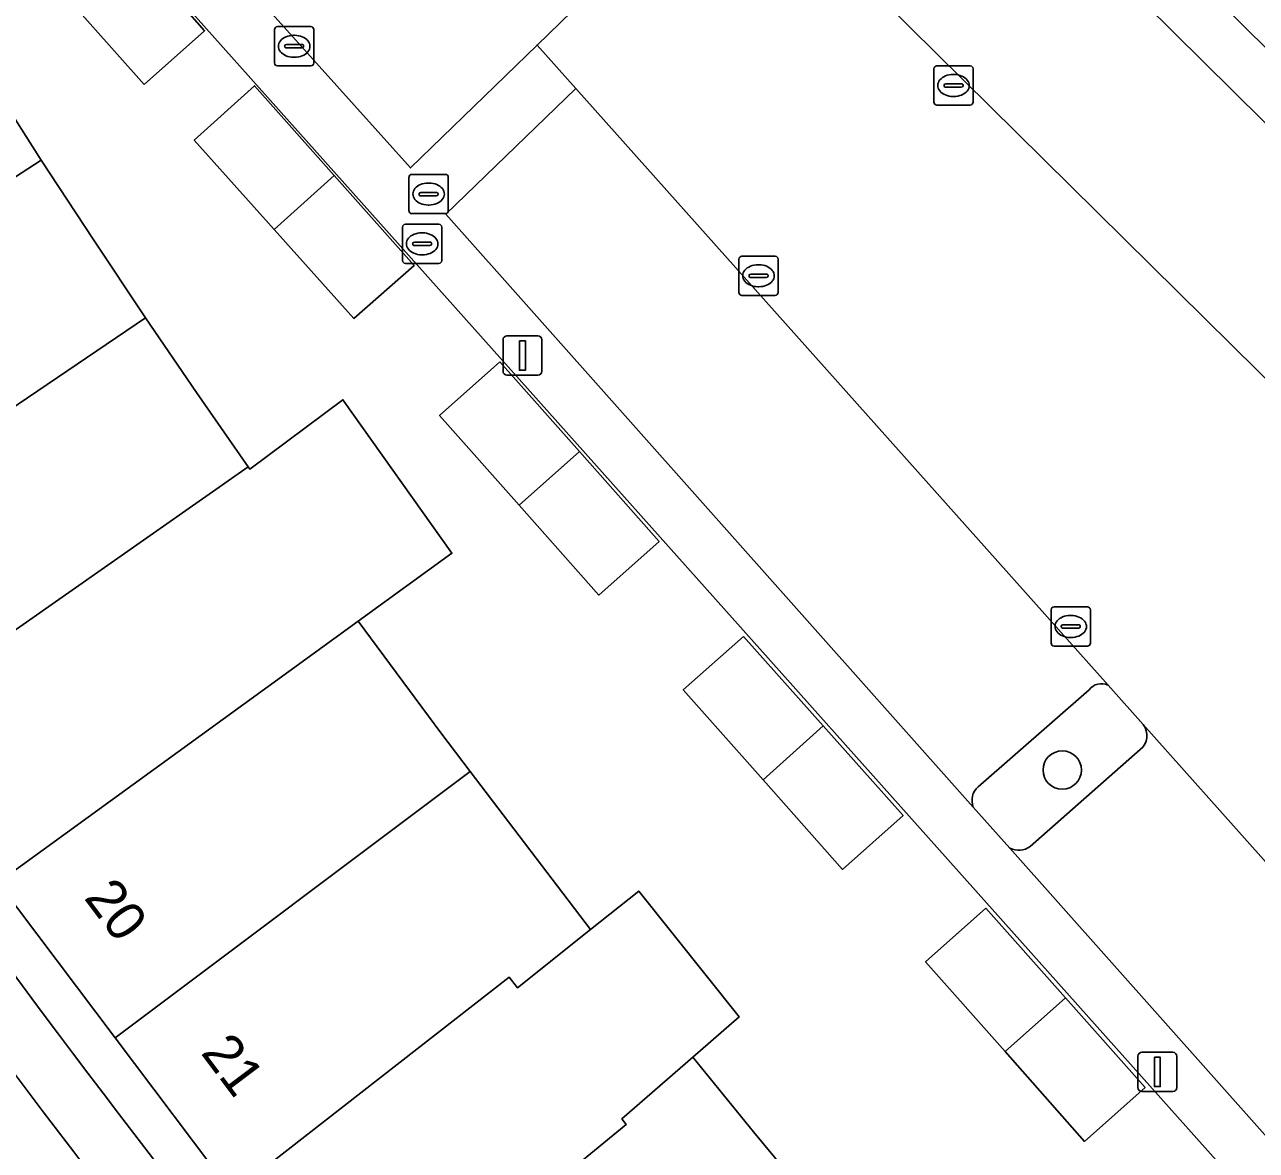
# Model space of a CAD drawing. Extents: x 160023 to 161302, y 384750 to 385707.
# Drawn here: x 160303.7 to 160335.09, y 385421.56 to 385450.25 of the extents above; entities that cross this region are included whole.
import ezdxf

# ---------------------------------------------------------------- set-up
doc = ezdxf.new("R2010")
doc.units = 0
for name, color, linetype in [('IMGEO_Boom', 7, 'Continuous'), ('IMGEO_Erf', 7, 'Continuous'), ('IMGEO_Groenvoorziening', 7, 'Continuous'), ('IMGEO_Kolk', 7, 'Continuous'), ('IMGEO_Lichtmast', 7, 'Continuous'), ('IMGEO_Pand', 7, 'Continuous'), ('IMGEO_Pand_nummerreeks', 7, 'Continuous'), ('IMGEO_Parkeervlak_halfverhard', 7, 'Continuous'), ('IMGEO_Rijbaan_lokaal_open', 7, 'Continuous'), ('IMGEO_Rioolput', 7, 'Continuous'), ('IMGEO_Voetpad_open', 7, 'Continuous')]:
    doc.layers.add(name, color=color, linetype=linetype)

msp = doc.modelspace()

# ---------------------------------------------------------------- linework, layer by layer
at = {"layer": 'IMGEO_Boom'}
msp.add_circle((160330.14, 385431.253), 0.489, dxfattribs=at)
at = {"layer": 'IMGEO_Erf'}
for points in [[(160338.575, 385416.252), (160305.445, 385453.391), (160305.295, 385453.56), (160306.551, 385454.383), (160313.533, 385446.599), (160316.756, 385449.732), (160321.78, 385454.614), (160325.259, 385457.995), (160316.868, 385466.267), (160317.506, 385467.237), (160317.667, 385467.078), (160353.672, 385431.58)], [(160302.783, 385448.886), (160304.123, 385446.798), (160305.443, 385444.782), (160306.781, 385442.779), (160308.079, 385440.874), (160309.393, 385438.98), (160309.433, 385438.922), (160311.81, 385440.691), (160314.587, 385436.779), (160312.2, 385435.049), (160314.305, 385432.199), (160315.048, 385431.212), (160318.122, 385427.193), (160319.347, 385428.17), (160321.906, 385424.96), (160320.723, 385423.932), (160322.271, 385422.032), (160323.835, 385420.145)]]:
    msp.add_lwpolyline(points, dxfattribs=at)
for points in [[(160306.748, 385448.728), (160304.682, 385451.057), (160306.233, 385452.431), (160308.286, 385450.097)], [(160311.589, 385446.409), (160313.627, 385444.115), (160312.087, 385442.764), (160310.054, 385445.034), (160308.021, 385447.303), (160309.56, 385448.692)], [(160315.81, 385441.661), (160317.838, 385439.37), (160319.867, 385437.079), (160318.327, 385435.713), (160316.297, 385438.005), (160314.271, 385440.291)], [(160322.02, 385434.656), (160324.052, 385432.376), (160326.084, 385430.096), (160324.541, 385428.722), (160322.515, 385431.007), (160320.483, 385433.299)], [(160328.192, 385427.73), (160330.222, 385425.444), (160332.253, 385423.158), (160330.708, 385421.79), (160328.682, 385424.076), (160326.657, 385426.362)]]:
    msp.add_lwpolyline(points, close=True, dxfattribs=at)
at = {"layer": 'IMGEO_Groenvoorziening'}
for points in [[(160311.956, 385416.415), (160312.007, 385416.457), (160308.984, 385420.469), (160306.002, 385424.425), (160303.013, 385428.391), (160299.994, 385432.398), (160299.934, 385432.357), (160297.221, 385436.304), (160297.275, 385436.342), (160294.534, 385440.568), (160291.786, 385444.805), (160291.729, 385444.77), (160289.082, 385449.058), (160288.342, 385448.565), (160288.379, 385448.504)], [(160330.823, 385433.3), (160327.994, 385430.826)], [(160332.202, 385432.411), (160331.308, 385433.414)], [(160329.323, 385429.305), (160332.129, 385431.774)], [(160327.874, 385430.309), (160328.808, 385429.259)]]:
    msp.add_lwpolyline(points, dxfattribs=at)
for centre, radius, start, end in [((160331.138, 385433.05), 0.402, 64.9657, 141.489), ((160533.373, 385595.811), 285.823, 214.74219, 223.00997), ((160331.844, 385432.129), 0.455, 308.6894, 38.2355), ((160534.837, 385596.999), 289.208, 215.0728, 223.18704), ((160328.3, 385430.483), 0.46, 131.7016, 202.1635), ((160329.027, 385429.715), 0.506, 244.3878, 305.8204)]:
    msp.add_arc(centre, radius, start, end, dxfattribs=at)
at = {"layer": 'IMGEO_Kolk'}
for p, q in [((160310.066, 385449.274), (160310.066, 385450.126)), ((160310.141, 385450.2), (160310.993, 385450.2)), ((160311.067, 385450.126), (160311.067, 385449.274)), ((160310.554, 385449.98), (160310.579, 385449.98)), ((160310.325, 385449.694), (160310.325, 385449.706)), ((160310.763, 385449.657), (160310.365, 385449.657)), ((160310.368, 385449.743), (160310.766, 385449.743)), ((160310.809, 385449.706), (160310.809, 385449.694)), ((160310.993, 385449.2), (160310.141, 385449.2)), ((160310.577, 385449.42), (160310.552, 385449.42)), ((160326.945, 385449.201), (160327.797, 385449.201)), ((160326.87, 385448.275), (160326.87, 385449.127)), ((160327.358, 385448.981), (160327.383, 385448.981)), ((160327.871, 385449.127), (160327.871, 385448.275)), ((160327.129, 385448.695), (160327.129, 385448.707)), ((160327.567, 385448.658), (160327.169, 385448.658)), ((160327.172, 385448.744), (160327.57, 385448.744)), ((160327.613, 385448.707), (160327.613, 385448.695)), ((160327.381, 385448.421), (160327.356, 385448.421)), ((160327.797, 385448.201), (160326.945, 385448.201)), ((160321.9, 385443.425), (160321.9, 385444.277)), ((160321.975, 385444.351), (160322.827, 385444.351)), ((160322.901, 385444.277), (160322.901, 385443.425)), ((160322.159, 385443.845), (160322.159, 385443.857)), ((160322.202, 385443.894), (160322.6, 385443.894)), ((160322.388, 385444.131), (160322.413, 385444.131)), ((160322.643, 385443.857), (160322.643, 385443.845)), ((160322.597, 385443.808), (160322.199, 385443.808)), ((160322.411, 385443.571), (160322.386, 385443.571)), ((160322.827, 385443.351), (160321.975, 385443.351)), ((160329.931, 385435.412), (160330.783, 385435.412)), ((160329.856, 385434.486), (160329.856, 385435.338)), ((160330.344, 385435.192), (160330.369, 385435.192)), ((160330.857, 385435.338), (160330.857, 385434.486)), ((160330.115, 385434.906), (160330.115, 385434.918)), ((160330.553, 385434.869), (160330.155, 385434.869)), ((160330.158, 385434.955), (160330.556, 385434.955)), ((160330.599, 385434.918), (160330.599, 385434.906)), ((160330.367, 385434.632), (160330.342, 385434.632)), ((160330.783, 385434.412), (160329.931, 385434.412))]:
    msp.add_line(p, q, dxfattribs=at)
for points in [[(160310.066, 385449.274), (160310.066, 385450.126)], [(160310.141, 385450.2), (160310.993, 385450.2)], [(160311.067, 385450.126), (160311.067, 385449.274)], [(160310.993, 385449.2), (160310.141, 385449.2)], [(160326.945, 385449.201), (160327.797, 385449.201)], [(160326.87, 385448.275), (160326.87, 385449.127)], [(160327.871, 385449.127), (160327.871, 385448.275)], [(160327.797, 385448.201), (160326.945, 385448.201)], [(160321.9, 385443.425), (160321.9, 385444.277)], [(160321.975, 385444.351), (160322.827, 385444.351)], [(160322.901, 385444.277), (160322.901, 385443.425)], [(160322.827, 385443.351), (160321.975, 385443.351)], [(160329.931, 385435.412), (160330.783, 385435.412)], [(160329.856, 385434.486), (160329.856, 385435.338)], [(160330.857, 385435.338), (160330.857, 385434.486)], [(160330.783, 385434.412), (160329.931, 385434.412)]]:
    msp.add_lwpolyline(points, dxfattribs=at)
for centre, radius, start, end in [((160310.143, 385450.124), 0.0765, 91.552, 178.448), ((160310.143, 385450.124), 0.0765, 91.552, 178.448), ((160310.991, 385450.124), 0.0765, 1.552, 88.448), ((160310.991, 385450.124), 0.0765, 1.552, 88.448), ((160310.365, 385449.703), 0.0403, 85.8775, 175.7526), ((160310.362, 385449.693), 0.0366, 178.938, 274.7102), ((160310.766, 385449.7), 0.043, 264.8664, 352.4533), ((160310.77, 385449.705), 0.0386, 1.7309, 96.639), ((160310.143, 385449.276), 0.0765, 181.552, 268.448), ((160310.143, 385449.276), 0.0765, 181.552, 268.448), ((160310.991, 385449.276), 0.0765, 271.552, 358.448), ((160310.991, 385449.276), 0.0765, 271.552, 358.448), ((160326.947, 385449.125), 0.0765, 91.552, 178.448), ((160326.947, 385449.125), 0.0765, 91.552, 178.448), ((160327.795, 385449.125), 0.0765, 1.552, 88.448), ((160327.795, 385449.125), 0.0765, 1.552, 88.448), ((160327.169, 385448.704), 0.0403, 85.8775, 175.7526), ((160327.166, 385448.694), 0.0366, 178.938, 274.7102), ((160327.57, 385448.701), 0.043, 264.8664, 352.4533), ((160327.574, 385448.706), 0.0386, 1.7309, 96.639), ((160326.947, 385448.277), 0.0765, 181.552, 268.448), ((160326.947, 385448.277), 0.0765, 181.552, 268.448), ((160327.795, 385448.277), 0.0765, 271.552, 358.448), ((160327.795, 385448.277), 0.0765, 271.552, 358.448), ((160321.977, 385444.275), 0.0765, 91.552, 178.448), ((160321.977, 385444.275), 0.0765, 91.552, 178.448), ((160322.825, 385444.275), 0.0765, 1.552, 88.448), ((160322.825, 385444.275), 0.0765, 1.552, 88.448), ((160322.199, 385443.854), 0.0403, 85.8775, 175.7526), ((160322.196, 385443.844), 0.0366, 178.938, 274.7102), ((160322.6, 385443.851), 0.043, 264.8664, 352.4533), ((160322.604, 385443.856), 0.0386, 1.7309, 96.639), ((160321.977, 385443.427), 0.0765, 181.552, 268.448), ((160321.977, 385443.427), 0.0765, 181.552, 268.448), ((160322.825, 385443.427), 0.0765, 271.552, 358.448), ((160322.825, 385443.427), 0.0765, 271.552, 358.448), ((160329.933, 385435.336), 0.0765, 91.552, 178.448), ((160329.933, 385435.336), 0.0765, 91.552, 178.448), ((160330.781, 385435.336), 0.0765, 1.552, 88.448), ((160330.781, 385435.336), 0.0765, 1.552, 88.448), ((160330.155, 385434.915), 0.0403, 85.8775, 175.7526), ((160330.152, 385434.905), 0.0366, 178.938, 274.7102), ((160330.556, 385434.912), 0.043, 264.8664, 352.4533), ((160330.56, 385434.917), 0.0386, 1.7309, 96.639), ((160329.933, 385434.488), 0.0765, 181.552, 268.448), ((160329.933, 385434.488), 0.0765, 181.552, 268.448), ((160330.781, 385434.488), 0.0765, 271.552, 358.448), ((160330.781, 385434.488), 0.0765, 271.552, 358.448)]:
    msp.add_arc(centre, radius, start, end, dxfattribs=at)
for centre, major_axis, ratio, start_param, end_param in [((160310.553, 385449.7), (-0.387, 0.002), 0.722429, 4.712389, 7.853982), ((160310.578, 385449.7), (-0.39, 0.002), 0.717154, 1.570796, 4.712389), ((160327.357, 385448.701), (-0.387, 0.002), 0.722429, 4.712389, 7.853982), ((160327.382, 385448.701), (-0.39, 0.002), 0.717154, 1.570796, 4.712389), ((160322.387, 385443.851), (-0.387, 0.002), 0.722429, 4.712389, 7.853982), ((160322.412, 385443.851), (-0.39, 0.002), 0.717154, 1.570796, 4.712389), ((160330.343, 385434.912), (-0.387, 0.002), 0.722429, 4.712389, 7.853982), ((160330.368, 385434.912), (-0.39, 0.002), 0.717154, 1.570796, 4.712389)]:
    msp.add_ellipse(centre, major_axis=major_axis, ratio=ratio, start_param=start_param, end_param=end_param, dxfattribs=at)
at = {"layer": 'IMGEO_Lichtmast'}
for p, q in [((160315.989, 385442.319), (160316.779, 385442.319)), ((160316.779, 385442.319), (160315.989, 385442.319)), ((160315.889, 385441.419), (160315.889, 385442.219)), ((160315.889, 385442.219), (160315.889, 385441.419)), ((160316.879, 385442.219), (160316.879, 385441.419)), ((160316.879, 385441.419), (160316.879, 385442.219)), ((160316.779, 385441.319), (160315.989, 385441.319)), ((160315.989, 385441.319), (160316.779, 385441.319)), ((160332.17, 385424.059), (160332.96, 385424.059)), ((160332.96, 385424.059), (160332.17, 385424.059)), ((160332.07, 385423.159), (160332.07, 385423.959)), ((160332.07, 385423.959), (160332.07, 385423.159)), ((160333.06, 385423.959), (160333.06, 385423.159)), ((160333.06, 385423.159), (160333.06, 385423.959)), ((160332.96, 385423.059), (160332.17, 385423.059)), ((160332.17, 385423.059), (160332.96, 385423.059))]:
    msp.add_line(p, q, dxfattribs=at)
for points in [[(160316.309, 385442.194), (160316.459, 385442.194), (160316.459, 385441.444), (160316.309, 385441.444), (160316.309, 385442.194)], [(160332.49, 385423.934), (160332.64, 385423.934), (160332.64, 385423.184), (160332.49, 385423.184), (160332.49, 385423.934)]]:
    msp.add_lwpolyline(points, dxfattribs=at)
for centre, start, end in [((160315.989, 385442.219), 90, 180), ((160315.989, 385442.219), 90, 180), ((160316.779, 385442.219), 0, 90), ((160316.779, 385442.219), 360, 90), ((160315.989, 385441.419), 180, 270), ((160315.989, 385441.419), 180, 270), ((160316.779, 385441.419), 270, 0), ((160316.779, 385441.419), 270, 0), ((160332.17, 385423.959), 90, 180), ((160332.17, 385423.959), 90, 180), ((160332.96, 385423.959), 0, 90), ((160332.96, 385423.959), 360, 90), ((160332.17, 385423.159), 180, 270), ((160332.17, 385423.159), 180, 270), ((160332.96, 385423.159), 270, 0), ((160332.96, 385423.159), 270, 0)]:
    msp.add_arc(centre, 0.1, start, end, dxfattribs=at)
at = {"layer": 'IMGEO_Pand'}
for points in [[(160306.748, 385448.728), (160308.286, 385450.097), (160306.233, 385452.431), (160304.682, 385451.057)], [(160304.123, 385446.798), (160302.783, 385448.886), (160301.463, 385450.986), (160300.434, 385450.355), (160300.489, 385450.266), (160291.786, 385444.805), (160294.534, 385440.568)], [(160308.021, 385447.303), (160310.054, 385445.034), (160311.589, 385446.409), (160309.56, 385448.692)], [(160306.781, 385442.779), (160305.443, 385444.782), (160304.123, 385446.798), (160294.534, 385440.568), (160297.275, 385436.342)], [(160311.589, 385446.409), (160310.054, 385445.034), (160312.087, 385442.764), (160313.627, 385444.115)], [(160309.393, 385438.98), (160308.079, 385440.874), (160306.781, 385442.779), (160297.275, 385436.342), (160297.221, 385436.304), (160299.934, 385432.357), (160299.994, 385432.398)], [(160315.81, 385441.661), (160314.271, 385440.291), (160316.297, 385438.005), (160317.838, 385439.37)], [(160312.2, 385435.049), (160314.587, 385436.779), (160311.81, 385440.691), (160309.433, 385438.922), (160309.393, 385438.98), (160299.994, 385432.398), (160303.013, 385428.391)], [(160317.838, 385439.37), (160316.297, 385438.005), (160318.327, 385435.713), (160319.867, 385437.079)], [(160315.048, 385431.212), (160314.305, 385432.199), (160312.2, 385435.049), (160303.013, 385428.391), (160306.002, 385424.425)], [(160322.02, 385434.656), (160320.483, 385433.299), (160322.515, 385431.007), (160324.052, 385432.376)], [(160324.052, 385432.376), (160322.515, 385431.007), (160324.541, 385428.722), (160326.084, 385430.096)], [(160316.044, 385425.978), (160316.257, 385425.706), (160318.122, 385427.193), (160315.048, 385431.212), (160306.002, 385424.425), (160308.984, 385420.469)], [(160319.028, 385422.221), (160318.916, 385422.362), (160320.723, 385423.932), (160321.906, 385424.96), (160319.347, 385428.17), (160318.122, 385427.193), (160316.257, 385425.706), (160316.044, 385425.978), (160308.984, 385420.469), (160312.007, 385416.457)], [(160328.192, 385427.73), (160326.657, 385426.362), (160328.682, 385424.076), (160330.222, 385425.444)], [(160330.222, 385425.444), (160328.682, 385424.076), (160330.708, 385421.79), (160332.253, 385423.158)], [(160323.835, 385420.145), (160322.271, 385422.032), (160320.723, 385423.932), (160318.916, 385422.362), (160319.028, 385422.221), (160312.007, 385416.457), (160311.956, 385416.415), (160315.001, 385412.717), (160315.053, 385412.76)]]:
    msp.add_lwpolyline(points, close=True, dxfattribs=at)
at = {"layer": 'IMGEO_Parkeervlak_halfverhard'}
msp.add_lwpolyline([(160326.175, 385456.798), (160322.831, 385453.576), (160345.388, 385431.289), (160349.462, 385427.28), (160352.686, 385430.573)], close=True, dxfattribs=at)
for points in [[(160317.746, 385448.622), (160314.429, 385445.424), (160327.874, 385430.309)], [(160331.308, 385433.414), (160317.746, 385448.622)], [(160327.994, 385430.826), (160330.823, 385433.3)], [(160328.808, 385429.259), (160340.438, 385416.184), (160340.836, 385415.75), (160344.197, 385418.96), (160332.202, 385432.411)], [(160332.129, 385431.774), (160329.323, 385429.305)]]:
    msp.add_lwpolyline(points, dxfattribs=at)
for centre, radius, start, end in [((160331.138, 385433.05), 0.402, 64.9657, 141.489), ((160331.844, 385432.129), 0.455, 308.6894, 38.2355), ((160328.3, 385430.483), 0.46, 131.7016, 202.1635), ((160329.027, 385429.715), 0.506, 244.3878, 305.8204)]:
    msp.add_arc(centre, radius, start, end, dxfattribs=at)
at = {"layer": 'IMGEO_Rijbaan_lokaal_open'}
for points in [[(160317.667, 385467.078), (160317.506, 385467.237), (160316.868, 385466.267), (160325.259, 385457.995), (160321.78, 385454.614), (160322.831, 385453.576), (160326.175, 385456.798), (160352.686, 385430.573), (160353.672, 385431.58)], [(160349.462, 385427.28), (160345.388, 385431.289), (160322.831, 385453.576), (160321.78, 385454.614), (160316.756, 385449.732), (160317.746, 385448.622), (160331.308, 385433.414), (160332.202, 385432.411), (160344.197, 385418.96), (160344.587, 385418.523), (160345.07, 385418.039), (160357.956, 385405.129), (160358.77, 385404.314), (160373.159, 385389.897), (160374.143, 385388.911), (160379.668, 385394.107), (160378.748, 385395.123), (160353.675, 385422.824), (160351.105, 385425.664)]]:
    msp.add_lwpolyline(points, close=True, dxfattribs=at)
msp.add_lwpolyline([(160340.438, 385416.184), (160328.808, 385429.259), (160327.874, 385430.309), (160314.429, 385445.424), (160317.746, 385448.622), (160316.756, 385449.732), (160313.533, 385446.599), (160306.551, 385454.383), (160305.295, 385453.56), (160305.445, 385453.391), (160338.575, 385416.252)], dxfattribs=at)
at = {"layer": 'IMGEO_Rioolput'}
for p, q in [((160313.493, 385445.508), (160313.493, 385446.36)), ((160313.568, 385446.434), (160314.42, 385446.434)), ((160314.494, 385446.36), (160314.494, 385445.508)), ((160313.981, 385446.214), (160314.006, 385446.214)), ((160313.752, 385445.928), (160313.752, 385445.94)), ((160314.19, 385445.891), (160313.792, 385445.891)), ((160313.795, 385445.977), (160314.193, 385445.977)), ((160314.236, 385445.94), (160314.236, 385445.928)), ((160314.42, 385445.434), (160313.568, 385445.434)), ((160314.004, 385445.654), (160313.979, 385445.654)), ((160313.328, 385444.239), (160313.328, 385445.091)), ((160313.403, 385445.165), (160314.255, 385445.165)), ((160314.329, 385445.091), (160314.329, 385444.239)), ((160313.816, 385444.945), (160313.841, 385444.945)), ((160313.587, 385444.659), (160313.587, 385444.671)), ((160314.025, 385444.622), (160313.627, 385444.622)), ((160313.63, 385444.708), (160314.028, 385444.708)), ((160314.071, 385444.671), (160314.071, 385444.659)), ((160314.255, 385444.165), (160313.403, 385444.165)), ((160313.839, 385444.385), (160313.814, 385444.385))]:
    msp.add_line(p, q, dxfattribs=at)
for points in [[(160313.493, 385445.508), (160313.493, 385446.36)], [(160313.568, 385446.434), (160314.42, 385446.434)], [(160314.494, 385446.36), (160314.494, 385445.508)], [(160314.42, 385445.434), (160313.568, 385445.434)], [(160313.328, 385444.239), (160313.328, 385445.091)], [(160313.403, 385445.165), (160314.255, 385445.165)], [(160314.329, 385445.091), (160314.329, 385444.239)], [(160314.255, 385444.165), (160313.403, 385444.165)]]:
    msp.add_lwpolyline(points, dxfattribs=at)
for centre, radius, start, end in [((160313.57, 385446.358), 0.0765, 91.552, 178.448), ((160313.57, 385446.358), 0.0765, 91.552, 178.448), ((160314.418, 385446.358), 0.0765, 1.552, 88.448), ((160314.418, 385446.358), 0.0765, 1.552, 88.448), ((160313.792, 385445.937), 0.0403, 85.8775, 175.7526), ((160313.789, 385445.927), 0.0366, 178.938, 274.7102), ((160314.193, 385445.934), 0.043, 264.8664, 352.4533), ((160314.197, 385445.939), 0.0386, 1.7309, 96.639), ((160313.57, 385445.51), 0.0765, 181.552, 268.448), ((160313.57, 385445.51), 0.0765, 181.552, 268.448), ((160314.418, 385445.51), 0.0765, 271.552, 358.448), ((160314.418, 385445.51), 0.0765, 271.552, 358.448), ((160313.405, 385445.089), 0.0765, 91.552, 178.448), ((160313.405, 385445.089), 0.0765, 91.552, 178.448), ((160314.253, 385445.089), 0.0765, 1.552, 88.448), ((160314.253, 385445.089), 0.0765, 1.552, 88.448), ((160313.627, 385444.668), 0.0403, 85.8775, 175.7526), ((160313.624, 385444.658), 0.0366, 178.938, 274.7102), ((160314.028, 385444.665), 0.043, 264.8664, 352.4533), ((160314.032, 385444.67), 0.0386, 1.7309, 96.639), ((160313.405, 385444.241), 0.0765, 181.552, 268.448), ((160313.405, 385444.241), 0.0765, 181.552, 268.448), ((160314.253, 385444.241), 0.0765, 271.552, 358.448), ((160314.253, 385444.241), 0.0765, 271.552, 358.448)]:
    msp.add_arc(centre, radius, start, end, dxfattribs=at)
for centre, major_axis, ratio, start_param, end_param in [((160313.98, 385445.934), (-0.387, 0.002), 0.722429, 4.712389, 7.853982), ((160314.005, 385445.934), (-0.39, 0.002), 0.717154, 1.570796, 4.712389), ((160313.815, 385444.665), (-0.387, 0.002), 0.722429, 4.712389, 7.853982), ((160313.84, 385444.665), (-0.39, 0.002), 0.717154, 1.570796, 4.712389)]:
    msp.add_ellipse(centre, major_axis=major_axis, ratio=ratio, start_param=start_param, end_param=end_param, dxfattribs=at)
at = {"layer": 'IMGEO_Voetpad_open'}
for centre, radius, start, end in [((160533.373, 385595.811), 285.823, 214.74219, 223.00997), ((160534.837, 385596.999), 289.208, 215.0728, 223.18704)]:
    msp.add_arc(centre, radius, start, end, dxfattribs=at)

# ---------------------------------------------------------------- texts
at = {"layer": 'IMGEO_Pand_nummerreeks'}
for s, p in [('20', (160305.192, 385427.993)), ('21', (160308.169, 385424.043))]:
    msp.add_text(s, height=1, rotation=307.0014, dxfattribs=at).set_placement(p)

doc.saveas('drawing.dxf')
